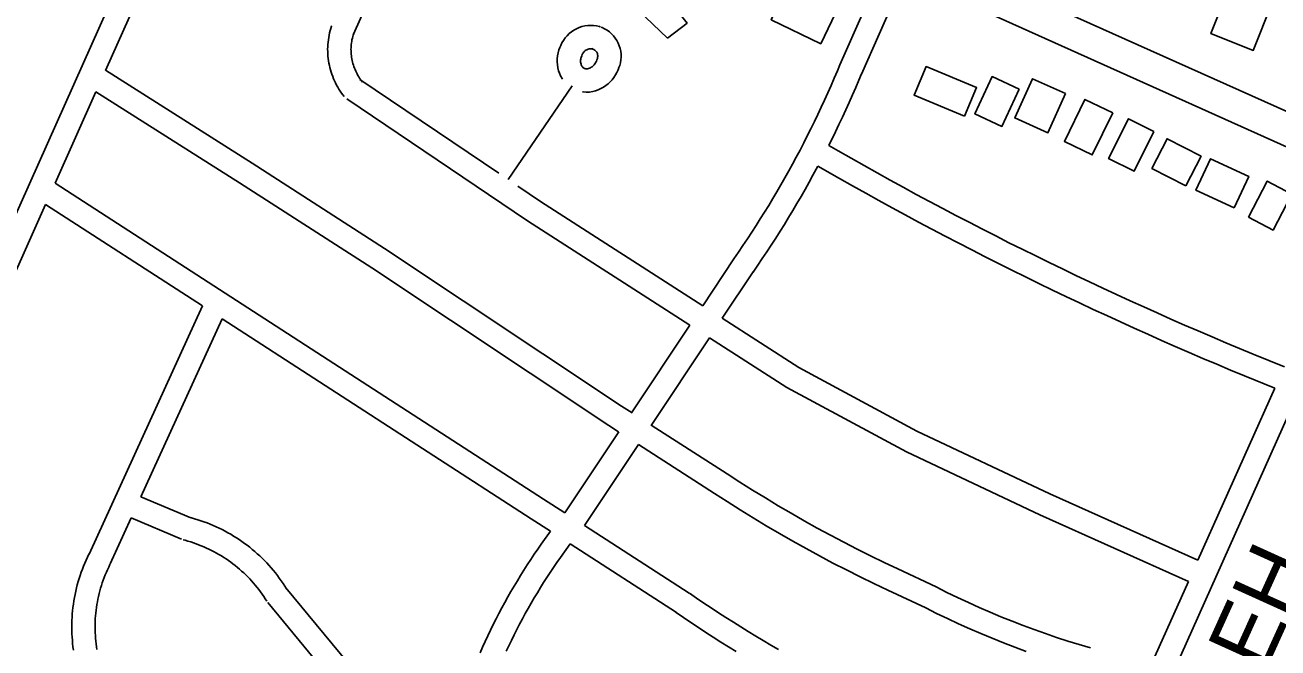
# Model space of a CAD drawing. Extents: x 3677843 to 3715951, y 511991 to 537744.
# Drawn here: x 3704317 to 3705927, y 532112 to 532912 of the extents above; entities that cross this region are included whole.
import ezdxf

# ---------------------------------------------------------------- set-up
doc = ezdxf.new("R2010")
doc.units = 0
for name, color, linetype in [('V-BLDG-OTLN', 7, 'Continuous'), ('V-RIVR-IDEN', 7, 'Continuous'), ('V-ROAD-CNTR', 7, 'Continuous')]:
    doc.layers.add(name, color=color, linetype=linetype)

msp = doc.modelspace()

# ---------------------------------------------------------------- linework, layer by layer
at = {"layer": 'V-BLDG-OTLN'}
for points in [[(3705143.1, 532895.3), (3705085.9, 532950.5), (3705042.5, 532961.1), (3705014.9, 532943.3), (3704997, 532964.8), (3705033.6, 532988.6), (3705043.3, 533003.7), (3705132.3, 532960.4), (3705168.2, 532914.8)], [(3705368.4, 532947.6), (3705339.8, 532888.4), (3705276.2, 532919.2), (3705304.8, 532978.4)], [(3705920.2, 532941.1), (3705895.8, 532879.8), (3705841.3, 532901.4), (3705865.6, 532962.7)], [(3705524.8, 532795.1), (3705459.8, 532822.1), (3705475.2, 532859), (3705540.1, 532832)], [(3705594.8, 532830), (3705572.7, 532782.1), (3705538, 532798.1), (3705560.1, 532846)], [(3705654.5, 532824.3), (3705631.9, 532773.8), (3705589.3, 532792.9), (3705611.9, 532843.3)], [(3705715.1, 532799.5), (3705688.8, 532745.4), (3705653.1, 532762.7), (3705679.4, 532816.8)], [(3705768.1, 532775.5), (3705742.5, 532724.4), (3705709.9, 532740.8), (3705735.5, 532791.8)], [(3705809, 532705.5), (3705765.4, 532728), (3705785, 532766.1), (3705828.7, 532743.7)], [(3705871.2, 532677.2), (3705822, 532700), (3705840.8, 532740.5), (3705890, 532717.7)], [(3705889.4, 532665.5), (3705913.8, 532711.7), (3705945.5, 532695), (3705921.1, 532648.8)]]:
    msp.add_lwpolyline(points, close=True, dxfattribs=at)
at = {"layer": 'V-ROAD-CNTR'}
msp.add_line((3704938.4, 532713.6), (3705020.6, 532834.3), dxfattribs=at)
for points in [[(3705330, 534936.4), (3705296.1, 534860.9), (3704918, 534018.2), (3704527.9, 533167.6), (3704231.8, 532504.7), (3704117.8, 532244.3)], [(3705139.9, 534439.5), (3704945.3, 534005.8), (3704555.2, 533155.2), (3704420.7, 532853.9)], [(3706282.8, 532648.1), (3706224.2, 532672.4), (3705942.6, 532799.4), (3704990, 533226.2), (3704147.5, 533604.8), (3704025.6, 533654.7), (3703854.8, 533712.6)], [(3706119.7, 532674.6), (3705556.8, 532927.2), (3704530.5, 533388.9), (3703994.3, 533621.7), (3703838.9, 533676.9)], [(3705364.6, 532861.3), (3705455.5, 533067.5), (3705674.6, 533556.5)], [(3704739.3, 532900.6), (3704902.2, 533265.7)], [(3705392.1, 532849.2), (3705482.9, 533055.3), (3705553.7, 533213.4)], [(3704727.6, 532820.5), (3704725.9, 532822.6), (3704724.1, 532825), (3704722.4, 532827.5), (3704720.7, 532830), (3704719.2, 532832.6), (3704717.7, 532835.2), (3704716.3, 532837.9), (3704715, 532840.6), (3704713.8, 532843.4), (3704712.7, 532846.1), (3704711.6, 532849), (3704710.7, 532851.8), (3704709.8, 532854.7), (3704709, 532857.6), (3704708.4, 532860.5), (3704707.8, 532863.5), (3704707.3, 532866.5), (3704706.9, 532869.4), (3704706.6, 532872.4), (3704706.4, 532875.4), (3704706.3, 532878.4), (3704706.2, 532881.4), (3704706.3, 532884.5), (3704706.5, 532887.5), (3704706.7, 532890.5), (3704707.1, 532893.4), (3704707.6, 532896.4), (3704708.1, 532899.4), (3704708.8, 532902.3), (3704709.5, 532905.2), (3704710.3, 532908.1), (3704711.2, 532910.9), (3704711.4, 532911.5)], [(3705008.1, 532842.6), (3705007.4, 532843.7), (3705005.5, 532846.9), (3705004, 532850.3), (3705002.9, 532853.7), (3705002, 532857.4), (3705001.4, 532861.3), (3705001.2, 532865.1), (3705001.3, 532869), (3705001.7, 532872.9), (3705002.5, 532876.7), (3705003.5, 532880.4), (3705004.7, 532883.3), (3705005.7, 532886.1), (3705007.3, 532889.5), (3705009.2, 532892.7), (3705011.4, 532895.8), (3705013.9, 532898.7), (3705016.6, 532901.3), (3705019.5, 532903.7), (3705022.6, 532905.8), (3705025.9, 532907.6), (3705029.4, 532909.1), (3705033, 532910.3), (3705036.6, 532911.2), (3705040.4, 532911.7), (3705044.2, 532911.9), (3705047.9, 532911.8), (3705051.9, 532911.3), (3705055.4, 532910.4), (3705056.3, 532910.1)], [(3705057.1, 532909.8), (3705059, 532909), (3705062.1, 532907.6), (3705065.3, 532905.7), (3705068.3, 532903.6), (3705071.1, 532901.1), (3705073.6, 532898.5), (3705075.9, 532895.6), (3705077.9, 532892.5), (3705079.6, 532889.2), (3705081, 532885.8), (3705082.1, 532882.2), (3705082.9, 532878.6), (3705083.3, 532874.9), (3705083.3, 532871.2), (3705083, 532867.5), (3705082.4, 532863.9), (3705081.5, 532860.3), (3705080.5, 532857.7), (3705079.5, 532854.9), (3705078, 532851.4), (3705076.2, 532848.2), (3705074.1, 532845), (3705071.9, 532842.1), (3705069.3, 532839.3), (3705066.6, 532836.8), (3705063.7, 532834.5), (3705060.6, 532832.4), (3705057.3, 532830.6), (3705053.9, 532829.1), (3705050.4, 532827.8), (3705046.8, 532826.8), (3705042.5, 532826), (3705038.3, 532826), (3705034.6, 532826.3), (3705033.8, 532826.4)], [(3705795, 532084.8), (3706041.8, 532636.8), (3706170.4, 532922.7)], [(3704751.1, 532839.1), (3704749.7, 532840.9), (3704748.5, 532842.5), (3704747.3, 532844.2), (3704746.2, 532845.9), (3704745.1, 532847.7), (3704744.1, 532849.5), (3704743.1, 532851.3), (3704742.3, 532853.2), (3704741.4, 532855.1), (3704740.6, 532857), (3704739.9, 532858.9), (3704739.3, 532860.9), (3704738.7, 532862.8), (3704738.2, 532864.8), (3704737.7, 532866.8), (3704737.3, 532868.9), (3704737, 532870.9), (3704736.7, 532872.9), (3704736.5, 532875), (3704736.3, 532877), (3704736.3, 532879.1), (3704736.2, 532881.2), (3704736.3, 532883.2), (3704736.4, 532885.3), (3704736.6, 532887.3), (3704736.8, 532889.4), (3704737.1, 532891.4), (3704737.5, 532893.4), (3704738, 532895.5), (3704738.5, 532897.5), (3704739, 532899.4), (3704739.7, 532901.5), (3704739.8, 532901.8)], [(3705045.9, 532882), (3705047, 532881.5), (3705048.1, 532881), (3705048.9, 532880.5), (3705049.6, 532880), (3705050.3, 532879.4), (3705050.9, 532878.8), (3705051.5, 532878.1), (3705052, 532877.3), (3705052.4, 532876.5), (3705052.8, 532875.7), (3705053, 532874.8), (3705053.2, 532873.9), (3705053.3, 532873), (3705053.3, 532872.1), (3705053.2, 532871.2), (3705053.1, 532870.4), (3705052.9, 532869.5), (3705052.2, 532867.8), (3705051.6, 532865.9), (3705051, 532864.7), (3705050.4, 532863.6), (3705049.7, 532862.5), (3705048.9, 532861.4), (3705048, 532860.5), (3705047.1, 532859.6), (3705046, 532858.8), (3705044.9, 532858.1), (3705043.8, 532857.4), (3705042.6, 532856.9), (3705041.4, 532856.4), (3705040.1, 532856.1), (3705039.5, 532856), (3705039.3, 532856), (3705038.5, 532856), (3705037.7, 532856.2), (3705037, 532856.4), (3705036.4, 532856.6), (3705035.1, 532857.3), (3705034.9, 532857.5), (3705034.3, 532857.9), (3705033.7, 532858.5), (3705033.2, 532859.1), (3705032.8, 532859.7), (3705032.4, 532860.4), (3705032.1, 532861.1), (3705031.8, 532861.9), (3705031.5, 532863.2), (3705031.3, 532864.5), (3705031.2, 532865.7), (3705031.2, 532867), (3705031.4, 532868.3), (3705031.6, 532869.6), (3705032, 532870.8), (3705032.7, 532872.7), (3705033.4, 532874.5), (3705033.8, 532875.5), (3705034.4, 532876.4), (3705035, 532877.3), (3705035.7, 532878.1), (3705036.5, 532878.8), (3705037.3, 532879.5), (3705038.2, 532880.1), (3705039.2, 532880.7), (3705040.2, 532881.1), (3705041.2, 532881.4), (3705042.3, 532881.7), (3705043.3, 532881.8), (3705044.4, 532881.9), (3705045.5, 532881.9), (3705046.3, 532881.7), (3705046.9, 532881.6), (3705046.6, 532881.7)], [(3705228.3, 532612), (3705234.1, 532620.4), (3705239.9, 532628.9), (3705245.6, 532637.4), (3705251.2, 532645.9), (3705256.7, 532654.5), (3705262.2, 532663.2), (3705267.6, 532671.8), (3705273, 532680.6), (3705278.2, 532689.3), (3705283.4, 532698.1), (3705288.6, 532707), (3705293.7, 532715.8), (3705298.7, 532724.8), (3705303.6, 532733.7), (3705308.5, 532742.7), (3705313.3, 532751.7), (3705318, 532760.8), (3705322.6, 532769.9), (3705327.2, 532779.1), (3705331.7, 532788.2), (3705336.2, 532797.4), (3705340.5, 532806.7), (3705344.8, 532816), (3705349.1, 532825.3), (3705353.2, 532834.6), (3705357.3, 532844), (3705361.3, 532853.4), (3705364.5, 532861.1)], [(3704420.8, 532854.2), (3704609, 532735), (3704779.3, 532625.2), (3705084, 532422.5), (3705097.5, 532414)], [(3705350.1, 532757.5), (3705358.7, 532775.1), (3705363.2, 532784.5), (3705367.7, 532794), (3705372.1, 532803.5), (3705376.4, 532813), (3705380.7, 532822.5), (3705384.9, 532832.1), (3705389, 532841.7), (3705392.2, 532849.5)], [(3704926, 532722), (3704747.7, 532842.2)], [(3704408.4, 532826.3), (3704356.1, 532709.3)], [(3704408.4, 532826.5), (3704592.8, 532709.7), (3704762.8, 532600.1), (3705067.6, 532397.4), (3705080.1, 532389.4)], [(3705171.6, 532526.7), (3704963.2, 532660.6), (3704731, 532817.3)], [(3705935.7, 532472.9), (3705895.8, 532489.3), (3705878, 532496.6), (3705860.4, 532504), (3705842.7, 532511.5), (3705825.1, 532519.1), (3705807.5, 532526.7), (3705789.9, 532534.4), (3705772.4, 532542.2), (3705754.9, 532550.1), (3705737.4, 532558), (3705720, 532566), (3705702.6, 532574.1), (3705685.2, 532582.2), (3705667.9, 532590.5), (3705650.6, 532598.8), (3705633.4, 532607.1), (3705616.1, 532615.6), (3705598.9, 532624.1), (3705581.8, 532632.6), (3705564.7, 532641.3), (3705547.6, 532650), (3705530.5, 532658.8), (3705513.5, 532667.7), (3705496.6, 532676.6), (3705479.6, 532685.6), (3705462.7, 532694.7), (3705445.9, 532703.8), (3705429, 532713), (3705412.3, 532722.3), (3705395.5, 532731.7), (3705378.8, 532741.1), (3705362.1, 532750.6), (3705350.1, 532757.5)], [(3705253, 532594.9), (3705258.9, 532603.5), (3705264.8, 532612.1), (3705270.6, 532620.8), (3705276.3, 532629.6), (3705282, 532638.4), (3705287.6, 532647.2), (3705293.1, 532656.1), (3705298.6, 532665), (3705304, 532673.9), (3705309.3, 532682.9), (3705314.6, 532692), (3705319.8, 532701.1), (3705324.9, 532710.2), (3705329.9, 532719.3), (3705336.1, 532730.9)], [(3705923.4, 532445.5), (3705884.3, 532461.5), (3705866.5, 532468.9), (3705848.7, 532476.4), (3705830.9, 532483.9), (3705813.2, 532491.6), (3705795.5, 532499.2), (3705777.8, 532507), (3705760.2, 532514.8), (3705742.5, 532522.7), (3705725, 532530.7), (3705707.4, 532538.8), (3705689.9, 532546.9), (3705672.4, 532555.1), (3705655, 532563.4), (3705637.6, 532571.7), (3705620.2, 532580.1), (3705602.9, 532588.6), (3705585.6, 532597.2), (3705568.3, 532605.8), (3705551.1, 532614.5), (3705533.9, 532623.3), (3705516.7, 532632.2), (3705499.6, 532641.1), (3705482.5, 532650.1), (3705465.5, 532659.1), (3705448.5, 532668.3), (3705431.5, 532677.5), (3705414.6, 532686.7), (3705397.7, 532696.1), (3705380.8, 532705.5), (3705364, 532715), (3705336.1, 532730.9)], [(3704356.1, 532709.3), (3704983.8, 532303), (3705011.2, 532285.3)], [(3705188.2, 532551.6), (3704979.7, 532685.7), (3704950.8, 532705.2)], [(3704343.7, 532681.6), (3704259.3, 532492.5), (3704145.2, 532232.2)], [(3704343.7, 532681.6), (3704545.2, 532551.2)], [(3705188.2, 532551.6), (3705228.2, 532611.7)], [(3705213.4, 532535.4), (3705253.1, 532595.1)], [(3704399.6, 532232.3), (3704545.2, 532551.2)], [(3704466.2, 532306), (3704570.6, 532534.7)], [(3704570.6, 532534.7), (3704967.6, 532277.8), (3704992.5, 532261.7)], [(3705096.7, 532414), (3705171.6, 532526.7)], [(3705824.6, 532224.3), (3705634.1, 532309.9), (3705463.5, 532390.5), (3705311.6, 532472.3), (3705213.4, 532535.4)], [(3705121.9, 532397.7), (3705196.8, 532510.4)], [(3705812.3, 532197), (3705621.5, 532282.7), (3705449.9, 532363.7), (3705296.4, 532446.4), (3705196.8, 532510.4)], [(3705824.6, 532224.3), (3705923.4, 532445.5)], [(3705122.1, 532398.2), (3705219.8, 532335.5), (3705236, 532324.9), (3705252.3, 532314.6), (3705268.8, 532304.4), (3705285.3, 532294.5), (3705301.9, 532284.7), (3705318.7, 532275.1), (3705335.5, 532265.7), (3705352.5, 532256.5), (3705369.5, 532247.4), (3705386.7, 532238.6), (3705403.9, 532229.9), (3705421.3, 532221.5), (3705438.8, 532213.2), (3705488.1, 532190), (3705502, 532183), (3705515.7, 532176.4), (3705529.6, 532170), (3705543.5, 532163.7), (3705557.5, 532157.6), (3705571.5, 532151.7), (3705585.7, 532146.1), (3705599.9, 532140.6), (3705614.2, 532135.2), (3705628.6, 532130.1), (3705643, 532125.2), (3705657.5, 532120.5), (3705672.1, 532116), (3705686.7, 532111.6)], [(3705011.2, 532285.3), (3705080.4, 532389.5)], [(3705036.4, 532269.1), (3705105.7, 532373.3)], [(3705105.6, 532373.2), (3705203.5, 532310.3), (3705219.8, 532299.7), (3705236.4, 532289.2), (3705253.1, 532278.8), (3705269.9, 532268.7), (3705286.9, 532258.7), (3705303.9, 532249), (3705321, 532239.4), (3705338.3, 532230), (3705355.6, 532220.8), (3705373.1, 532211.9), (3705390.6, 532203.1), (3705408.3, 532194.5), (3705426, 532186.1), (3705475, 532163), (3705488.8, 532156.1), (3705502.9, 532149.3), (3705517.1, 532142.7), (3705531.3, 532136.3), (3705545.7, 532130), (3705560.2, 532124), (3705574.7, 532118.1), (3705589.3, 532112.5), (3705604, 532107.1)], [(3704530.2, 532279), (3704466.2, 532306)], [(3704426.9, 532219.8), (3704453.8, 532278.7)], [(3704518.5, 532251.4), (3704453.8, 532278.7)], [(3704653.5, 532187.6), (3704651.3, 532191), (3704649, 532194.6), (3704646.6, 532198), (3704644.1, 532201.5), (3704641.6, 532204.9), (3704639, 532208.2), (3704636.3, 532211.5), (3704633.5, 532214.7), (3704630.7, 532217.9), (3704627.9, 532221), (3704624.9, 532224), (3704621.9, 532227), (3704618.9, 532229.9), (3704615.8, 532232.8), (3704612.6, 532235.6), (3704609.4, 532238.3), (3704606.1, 532241), (3704602.7, 532243.6), (3704599.3, 532246.1), (3704595.9, 532248.6), (3704592.4, 532251), (3704588.9, 532253.3), (3704585.3, 532255.5), (3704581.7, 532257.7), (3704578, 532259.8), (3704574.3, 532261.8), (3704570.5, 532263.8), (3704566.7, 532265.6), (3704562.9, 532267.4), (3704559, 532269.2), (3704555.1, 532270.8), (3704551.2, 532272.3), (3704547.2, 532273.8), (3704543.2, 532275.2), (3704539.2, 532276.5), (3704535.2, 532277.8), (3704531.1, 532278.9), (3704528.1, 532279.7)], [(3705036.4, 532269.1), (3705170.7, 532182.2)], [(3704628.1, 532171.6), (3704626.1, 532174.8), (3704624.1, 532177.8), (3704622, 532180.8), (3704619.9, 532183.7), (3704617.8, 532186.6), (3704615.5, 532189.4), (3704613.2, 532192.3), (3704610.9, 532195), (3704608.5, 532197.7), (3704606, 532200.4), (3704603.5, 532203), (3704601, 532205.5), (3704598.3, 532208), (3704595.7, 532210.5), (3704593, 532212.9), (3704590.2, 532215.2), (3704587.4, 532217.5), (3704584.5, 532219.7), (3704581.6, 532221.9), (3704578.7, 532224), (3704575.7, 532226), (3704572.7, 532228), (3704569.6, 532230), (3704566.5, 532231.8), (3704563.4, 532233.6), (3704560.2, 532235.3), (3704557, 532237), (3704553.7, 532238.6), (3704550.5, 532240.1), (3704547.1, 532241.6), (3704543.8, 532243), (3704540.4, 532244.3), (3704537.1, 532245.6), (3704533.6, 532246.8), (3704530.2, 532247.9), (3704526.7, 532249), (3704523.2, 532250), (3704520.5, 532250.7)], [(3704902, 532105.3), (3704905.2, 532112.7), (3704908.6, 532120), (3704912, 532127.3), (3704915.5, 532134.5), (3704919, 532141.7), (3704922.6, 532148.9), (3704926.3, 532156.1), (3704930.1, 532163.2), (3704933.9, 532170.2), (3704937.8, 532177.3), (3704941.8, 532184.2), (3704945.9, 532191.2), (3704950, 532198.1), (3704954.2, 532204.9), (3704958.4, 532211.8), (3704962.8, 532218.5), (3704967.2, 532225.3), (3704971.6, 532232), (3704976.2, 532238.6), (3704980.8, 532245.2), (3704992.5, 532261.7)], [(3704935.8, 532107.4), (3704939.1, 532114.5), (3704942.4, 532121.4), (3704945.9, 532128.4), (3704949.3, 532135.3), (3704952.9, 532142.1), (3704956.5, 532149), (3704960.2, 532155.8), (3704964, 532162.5), (3704967.8, 532169.3), (3704971.7, 532175.9), (3704975.7, 532182.6), (3704979.7, 532189.2), (3704983.8, 532195.7), (3704988, 532202.3), (3704992.2, 532208.7), (3704996.5, 532215.2), (3705000.9, 532221.5), (3705005.3, 532227.9), (3705017.7, 532245.4)], [(3705017.7, 532245.4), (3705154.4, 532157)], [(3704379.5, 532108.9), (3704378.9, 532113.1), (3704378.4, 532117.3), (3704378.1, 532121.5), (3704377.7, 532125.7), (3704377.5, 532129.9), (3704377.4, 532134.1), (3704377.3, 532138.4), (3704377.4, 532142.6), (3704377.5, 532146.8), (3704377.7, 532151.1), (3704378, 532155.3), (3704378.4, 532159.5), (3704378.8, 532163.7), (3704379.4, 532167.9), (3704380, 532172.1), (3704380.8, 532176.3), (3704381.6, 532180.4), (3704382.5, 532184.6), (3704383.4, 532188.7), (3704384.5, 532192.8), (3704385.6, 532196.9), (3704386.9, 532200.9), (3704388.2, 532204.9), (3704389.5, 532208.9), (3704391, 532212.9), (3704392.6, 532216.8), (3704394.2, 532220.7), (3704395.9, 532224.6), (3704397.7, 532228.4), (3704399.5, 532232.2), (3704399.9, 532232.8)], [(3704409.7, 532109.6), (3704409.2, 532113.2), (3704408.7, 532116.8), (3704408.3, 532120.4), (3704408, 532124), (3704407.7, 532127.6), (3704407.5, 532131.2), (3704407.4, 532134.8), (3704407.3, 532138.4), (3704407.4, 532142.1), (3704407.5, 532145.7), (3704407.6, 532149.3), (3704407.9, 532152.9), (3704408.2, 532156.5), (3704408.6, 532160.1), (3704409.1, 532163.7), (3704409.6, 532167.3), (3704410.3, 532170.9), (3704411, 532174.4), (3704411.7, 532177.9), (3704412.5, 532181.5), (3704413.5, 532185), (3704414.4, 532188.5), (3704415.5, 532191.9), (3704416.6, 532195.4), (3704417.8, 532198.8), (3704419, 532202.2), (3704420.4, 532205.6), (3704421.8, 532208.9), (3704423.2, 532212.2), (3704424.8, 532215.5), (3704426.4, 532218.8), (3704426.6, 532219.3)], [(3704750.9, 532069.6), (3704652.4, 532189.1)], [(3705765.4, 532092), (3705812.3, 532197)], [(3704727.8, 532050.5), (3704629.2, 532170)], [(3705171.1, 532182), (3705180.4, 532175.6), (3705189.8, 532169.2), (3705199.1, 532163), (3705208.6, 532156.8), (3705218, 532150.6), (3705227.6, 532144.6), (3705237.1, 532138.6), (3705246.7, 532132.7), (3705256.4, 532126.8), (3705266, 532121), (3705275.8, 532115.3), (3705285.5, 532109.6)], [(3705154.1, 532157.3), (3705163.5, 532150.8), (3705173, 532144.3), (3705182.6, 532138), (3705192.2, 532131.6), (3705201.8, 532125.4), (3705211.5, 532119.2), (3705221.3, 532113.1), (3705231, 532107.1)]]:
    msp.add_lwpolyline(points, dxfattribs=at)

# ---------------------------------------------------------------- texts
at = {"layer": 'V-RIVR-IDEN'}
msp.add_text('GUERENGEH', height=83, rotation=65.6161, dxfattribs=at).set_placement((3705678.8, 531567.5))

doc.saveas('drawing.dxf')
